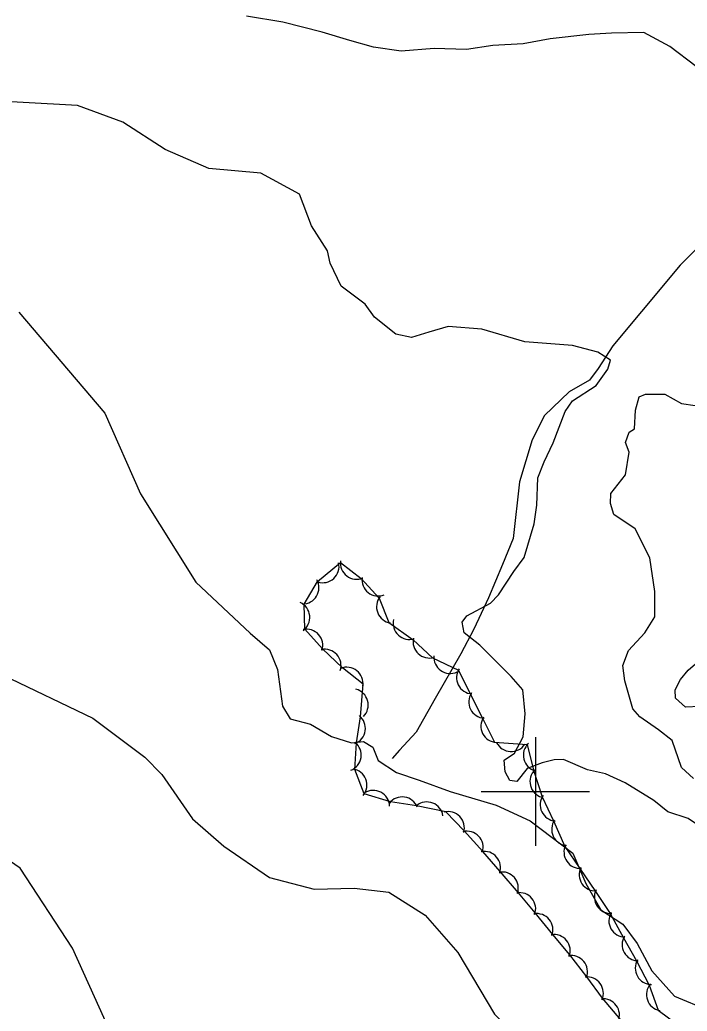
# Model space of a CAD drawing. Extents: x 646142 to 649934, y 5874075 to 5876351.
# Drawn here: x 647105 to 647228, y 5875559.6 to 5875742.1 of the extents above; entities that cross this region are included whole.
import ezdxf

# ---------------------------------------------------------------- set-up
doc = ezdxf.new("R2010")
doc.units = 0
for name, color, linetype in [('Niveau 1', 7, 'Continuous'), ('Niveau 2', 7, 'Continuous'), ('Niveau 22', 7, 'Continuous'), ('Niveau 44', 7, 'Continuous'), ('Niveau 61', 7, 'Continuous')]:
    doc.layers.add(name, color=color, linetype=linetype)

msp = doc.modelspace()

# ---------------------------------------------------------------- linework, layer by layer
at = {"layer": 'Niveau 1'}
for points in [[(647161.74, 5875699.6), (647158.75, 5875704.18), (647156.55, 5875710.01), (647149.41, 5875713.88), (647139.85, 5875714.71), (647131.83, 5875718.25), (647123.99, 5875723.3), (647115.68, 5875726.35), (647095.57, 5875727.43), (647082.66, 5875728.44), (647072.66, 5875730.03), (647060.85, 5875734.62), (647050.78, 5875735.74), (647037.18, 5875736.67), (647030, 5875736.41), (647022.39, 5875734.19), (647019.7, 5875732.55)], [(647180.36, 5875684.59), (647177.16, 5875683.63), (647174.33, 5875684.26), (647170.37, 5875687.38), (647168.63, 5875689.74), (647164.25, 5875693.04), (647162.21, 5875697.28), (647161.74, 5875699.6)], [(647211.51, 5875680.9), (647206.83, 5875682.15), (647198.04, 5875682.81), (647190.12, 5875685.18), (647183.95, 5875685.65), (647180.36, 5875684.59)], [(647201.25, 5875605.26), (647198.52, 5875604.23), (647196.57, 5875601.84), (647195.28, 5875602.05), (647194.43, 5875603.64), (647194.27, 5875605.81), (647196.16, 5875607.06), (647197.76, 5875610.1), (647198.11, 5875614.29), (647197.72, 5875618.74), (647195.57, 5875621.17), (647191.79, 5875624.93), (647189.79, 5875626.97), (647186.91, 5875629.21), (647186.54, 5875631.19), (647187.35, 5875632.37), (647191.73, 5875634.72), (647193.19, 5875636.25), (647196.05, 5875640.52), (647197.93, 5875643.08), (647199.79, 5875649.32), (647200.25, 5875652.77), (647200.44, 5875657.8), (647201.65, 5875660.69), (647203.26, 5875664.2), (647205.5, 5875670.02), (647206.87, 5875671.95), (647211.2, 5875674.76), (647213.32, 5875677.8), (647213.85, 5875679.47), (647211.51, 5875680.9)], [(647273.65, 5875552.8), (647267.12, 5875561.67), (647257.49, 5875571.6), (647247.58, 5875578.51), (647239.41, 5875584.12), (647233.36, 5875591.55), (647228.17, 5875595.04), (647224.41, 5875596.27), (647221.84, 5875598.36), (647216.55, 5875601.62), (647212.93, 5875603.26), (647209.62, 5875604.02), (647205.16, 5875605.92), (647203.49, 5875605.86), (647201.25, 5875605.26)]]:
    msp.add_lwpolyline(points, dxfattribs=at)
at = {"layer": 'Niveau 2'}
for points in [[(647229.61, 5875733.53), (647224.74, 5875737.19), (647219.99, 5875739.76), (647214.05, 5875739.68), (647209.87, 5875739.42), (647202.73, 5875738.64), (647197.75, 5875737.67), (647192.19, 5875737.39), (647187.3, 5875736.66), (647181.34, 5875736.81), (647175.26, 5875736.36), (647170.17, 5875737.11), (647165.83, 5875738.34), (647160.71, 5875739.84), (647153.48, 5875741.7), (647146.79, 5875742.81)], [(647104.84, 5875688.27), (647120.69, 5875669.66), (647127.28, 5875654.81), (647137.44, 5875638.55), (647147.45, 5875629.17), (647151.02, 5875626.09), (647152.48, 5875622.48), (647153.42, 5875615.7)], [(647216.61, 5875658.3), (647217.28, 5875662.51), (647216.59, 5875664.28), (647217.26, 5875666.19), (647218.24, 5875666.81), (647218.47, 5875670.23), (647219.15, 5875672.66), (647220.31, 5875673.18), (647223.82, 5875673.2), (647226.93, 5875671.44), (647229.44, 5875671.12)], [(647229.12, 5875602.42), (647226.9, 5875604.43), (647225.19, 5875609.43), (647222.69, 5875611.36), (647219.23, 5875613.76), (647217.98, 5875615.24), (647216.49, 5875620.38), (647216.09, 5875623.21), (647217.14, 5875625.97), (647220.15, 5875629.26), (647221.99, 5875632.16), (647221.98, 5875636.87), (647221.08, 5875643.05), (647218.41, 5875648.36), (647214.46, 5875651), (647213.85, 5875653.07), (647213.89, 5875654.91), (647216.61, 5875658.3)], [(647070.05, 5875640), (647072.98, 5875638), (647083.93, 5875627.56), (647101.86, 5875621.52), (647118.5, 5875613.49), (647128.06, 5875606.35), (647131.2, 5875603.16)], [(647127, 5875544.24), (647123.74, 5875551.32), (647114.78, 5875571.18), (647105.09, 5875585.9), (647090.63, 5875595.81), (647084.5, 5875599.57), (647077.4, 5875602.76), (647067.88, 5875610.38), (647058.15, 5875619.83), (647049.54, 5875625.27), (647040.51, 5875627.6), (647033.69, 5875629.09)], [(647235.05, 5875621.18), (647234.18, 5875618.97), (647232.79, 5875616.82), (647230.32, 5875615.65), (647227.63, 5875615.54), (647225.79, 5875617.19), (647225.75, 5875618.74), (647226.71, 5875620.62), (647228.15, 5875622.37), (647230.85, 5875624.66), (647232.45, 5875625.39), (647233.65, 5875624.83), (647234.81, 5875623), (647235.05, 5875621.18)], [(647153.42, 5875615.7), (647154.86, 5875613.4), (647158.56, 5875612.41), (647162.45, 5875610.12), (647166.11, 5875608.95), (647168.36, 5875609.22), (647170.07, 5875608.16), (647171.07, 5875605.7), (647174.43, 5875603.52), (647178.63, 5875602.12), (647184.32, 5875599.99), (647192.79, 5875597.5), (647199.02, 5875594.58), (647206.88, 5875588.64), (647209.28, 5875583.08), (647212.06, 5875578.2), (647216.09, 5875575.59), (647218.74, 5875572.01), (647221.48, 5875567.01), (647225.63, 5875562.35)], [(647131.2, 5875603.16), (647136.86, 5875594.98), (647142.64, 5875589.93), (647151.02, 5875584.15), (647159.24, 5875582.03), (647166.65, 5875582.23)], [(647166.65, 5875582.23), (647173.01, 5875581.49), (647179.73, 5875577.24), (647185.7, 5875570.38), (647192.47, 5875559.03), (647200.87, 5875550.75), (647205.47, 5875544.36), (647207.44, 5875539.61)], [(647225.63, 5875562.35), (647231.84, 5875559.76), (647240.82, 5875557.12), (647243.2, 5875555.17), (647245.04, 5875552.37), (647247.5, 5875546.81), (647250.8, 5875543.87), (647255.42, 5875537.44), (647260.84, 5875532.82), (647266.25, 5875528.89), (647270.59, 5875523.59), (647278.15, 5875515.98), (647283.92, 5875507.83), (647288.73, 5875497.64), (647291.41, 5875489.25), (647294.98, 5875482.38), (647297.68, 5875475.48), (647299.77, 5875472.94), (647303.68, 5875470.19)]]:
    msp.add_lwpolyline(points, dxfattribs=at)
at = {"layer": 'Niveau 22'}
msp.add_lwpolyline([(647234.83, 5875705.16), (647226.65, 5875696.94), (647219.54, 5875688.38), (647214.29, 5875682.08), (647211.59, 5875677.88), (647209.96, 5875675.75), (647206.24, 5875673.64), (647201.71, 5875669.26), (647199.39, 5875664.75), (647197.05, 5875657.01), (647195.9, 5875646.63), (647193.96, 5875641.83), (647191.34, 5875635.68), (647188.69, 5875629.88), (647186.26, 5875625.36), (647181.55, 5875617.16), (647178.02, 5875610.92), (647175, 5875607.61), (647173.65, 5875606.09)], dxfattribs=at)
at = {"layer": 'Niveau 44'}
msp.add_lwpolyline([(647215.74, 5875557.94), (647212.39, 5875561.96), (647209.51, 5875565.86), (647206.33, 5875569.93), (647203.24, 5875573.67), (647199.97, 5875577.64), (647196.87, 5875581.38), (647193.52, 5875585.29), (647190.35, 5875588.97), (647186.88, 5875592.78), (647183.51, 5875596.28), (647178.13, 5875597.39), (647173.33, 5875598.11), (647168.5, 5875599.56), (647166.76, 5875604.09), (647167.07, 5875608.98), (647167.82, 5875613.78), (647168.27, 5875619.78), (647164.45, 5875622.78), (647160.79, 5875626.3), (647157.52, 5875629.9), (647157.41, 5875634.54), (647159.9, 5875638.71), (647164.1, 5875642.19), (647167.93, 5875639.21), (647171.22, 5875635.64), (647173, 5875631.13), (647177.49, 5875627.96), (647181.03, 5875624.64), (647185.82, 5875622.36), (647188, 5875618.02), (647190.3, 5875613.42), (647192.48, 5875609.08), (647198.5, 5875608.64), (647199.67, 5875603.93), (647201.27, 5875599.01), (647203.33, 5875594.61), (647205.45, 5875589.87), (647208.17, 5875585.85), (647211.05, 5875581.58), (647213.76, 5875577.56), (647216.25, 5875573.08), (647218.62, 5875568.85), (647220.99, 5875564.34), (647222.6, 5875559.76), (647226.21, 5875557.08)], dxfattribs=at)
for centre, start, end in [((647167.1, 5875642.09), 172.1574, 292.1353), ((647160.84, 5875641.46), 252.3881, 12.3661), ((647157.14, 5875637.53), 269.1852, 29.1632), ((647171.05, 5875639.02), 172.1574, 292.1353), ((647173.75, 5875634.03), 141.5676, 261.5455), ((647155.45, 5875632.07), 305.7902, 65.7682), ((647176.82, 5875631.01), 166.8237, 286.8017), ((647157.85, 5875626.91), 342.2646, 102.2426), ((647180.47, 5875627.59), 166.8237, 286.8017), ((647161.21, 5875623.21), 342.2646, 102.2426), ((647184.31, 5875624.75), 174.9355, 294.9135), ((647165.27, 5875619.9), 351.8671, 111.845), ((647188.48, 5875620.98), 146.678, 266.656), ((647166.21, 5875615.94), 315.4667, 75.4447), ((647190.73, 5875616.51), 146.678, 266.656), ((647165.7, 5875611.65), 291.1281, 51.106), ((647192.97, 5875612.04), 146.678, 266.656), ((647164.93, 5875606.71), 291.1281, 51.106), ((647195.54, 5875610.37), 207.1502, 327.1281), ((647200.79, 5875606.71), 133.9106, 253.8885), ((647165.98, 5875601.19), 321.0835, 81.0615), ((647202, 5875601.85), 133.9106, 253.8885), ((647170.15, 5875597.21), 2.2303, 122.2082), ((647175.47, 5875596.01), 21.4696, 141.4476), ((647203.9, 5875597.56), 145.0851, 265.063), ((647180.02, 5875595.09), 8.7993, 128.7772), ((647183.92, 5875593.31), 343.8579, 103.8358), ((647206.01, 5875593.03), 145.0851, 265.063), ((647187.39, 5875589.7), 343.8579, 103.8358), ((647208.27, 5875588.85), 154.0535, 274.0314), ((647190.6, 5875585.98), 340.8237, 100.8017), ((647211.07, 5875584.7), 154.0535, 274.0314), ((647193.87, 5875582.19), 340.8237, 100.8017), ((647197.06, 5875578.39), 339.5643, 99.5423), ((647213.87, 5875580.56), 154.0535, 274.0314), ((647200.24, 5875574.53), 339.5643, 99.5423), ((647216.54, 5875576.19), 149.146, 269.124), ((647203.43, 5875570.67), 339.5643, 99.5423), ((647218.98, 5875571.82), 149.146, 269.124), ((647206.61, 5875566.82), 339.5643, 99.5423), ((647221.41, 5875567.46), 149.146, 269.124), ((647209.53, 5875562.86), 336.3522, 96.3302), ((647223.46, 5875562.63), 139.3614, 259.3393), ((647212.49, 5875558.84), 336.3522, 96.3302)]:
    msp.add_arc(centre, 3, start, end, dxfattribs=at)
at = {"layer": 'Niveau 61'}
for points in [[(647200, 5875610), (647200, 5875600), (647200, 5875590)], [(647190, 5875600), (647200, 5875600), (647210, 5875600)]]:
    msp.add_lwpolyline(points, dxfattribs=at)

doc.saveas('drawing.dxf')
